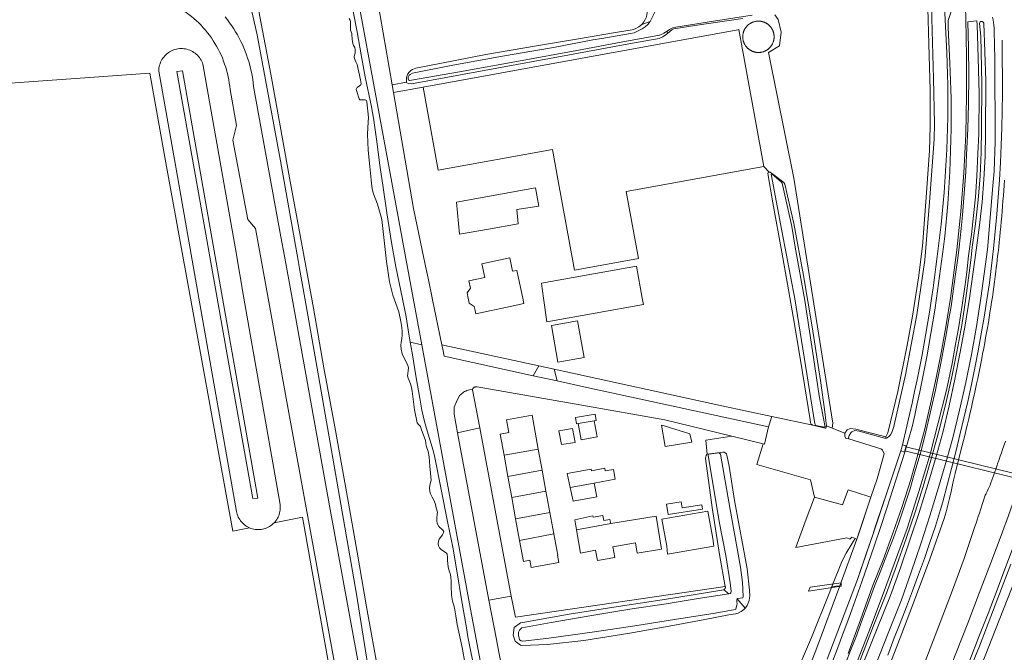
# Model space of a CAD drawing. Header units: metres. Extents: x 89888 to 94270, y 464165 to 468904.
# Tile 361 of 369: x 93101 to 93330, y 468418 to 468565. Entities that reach past the tile are written whole.
import ezdxf

# ---------------------------------------------------------------- set-up
doc = ezdxf.new("R2010")
doc.units = ezdxf.units.M
for name, color, linetype, lineweight in [('B_BEBOUWINGSGRENS_0', 251, 'CONTINUOUS', 13), ('B_LUIFEL_0', 251, 'CONTINUOUS', 13), ('B_LUIFEL_1', 251, 'CONTINUOUS', 13), ('B_OPSTAL_0', 251, 'CONTINUOUS', 13), ('B_TUSSENMUUR_0', 251, 'CONTINUOUS', 13), ('G_GRENS_ALGEMEEN_0', 251, 'CONTINUOUS', 13), ('T_CULTUURGRENS_0', 251, 'CONTINUOUS', 13), ('T_HEK_LIJN_0', 251, 'CONTINUOUS', 13), ('V_GELEIDECONSTRUCTIE_LIJN_0', 251, 'CONTINUOUS', 13), ('V_WEGGRENS_0', 251, 'CONTINUOUS', 13), ('W_DUIKER_-1', 251, 'CONTINUOUS', 13), ('W_WALBESCHERMING_LIJN_0', 251, 'CONTINUOUS', 13), ('W_WATERGRENS_0', 251, 'CONTINUOUS', 13)]:
    doc.layers.add(name, color=color, linetype=linetype, lineweight=lineweight)

msp = doc.modelspace()

# ---------------------------------------------------------------- linework, layer by layer
at = {"layer": 'B_BEBOUWINGSGRENS_0'}
for p, q in [((93268.14, 468562.38), (93273.94, 468530.63)), ((93250.82, 468470.39), (93250.15, 468470.52)), ((93256.79, 468468.53), (93250.82, 468470.39)), ((93222.47, 468460.11), (93221.57, 468465.02)), ((93213.62, 468463.58), (93214.51, 468458.66)), ((93223.36, 468455.21), (93222.47, 468460.11)), ((93214.51, 468458.66), (93215.41, 468453.75)), ((93215.41, 468453.75), (93216.32, 468448.79)), ((93224.27, 468450.25), (93223.36, 468455.21)), ((93298.81, 468453.82), (93295.54, 468444.13)), ((93298.35, 468453.96), (93298.81, 468453.82)), ((93251.73, 468449.83), (93259.68, 468451.07)), ((93216.32, 468448.79), (93217.23, 468443.82)), ((93225.18, 468445.3), (93224.27, 468450.25)), ((93248.93, 468449.42), (93238.45, 468447.74)), ((93295.54, 468444.13), (93295.13, 468444.28))]:
    msp.add_line(p, q, dxfattribs=at)
for points in [[(93194.81, 468548.99), (93267.94, 468562.34), (93268.14, 468562.38)], [(93273.94, 468530.63), (93241.97, 468524.79), (93244.81, 468509.28), (93229.99, 468506.57), (93226.13, 468527.68), (93224.88, 468534.57), (93198.33, 468529.72), (93194.81, 468548.99)], [(93210.05, 468516.08), (93216.89, 468517.3), (93216.58, 468520.64), (93221.69, 468521.39), (93220.92, 468525.64), (93202.62, 468522.35), (93203.32, 468514.87), (93210.05, 468516.08)], [(93208.48, 468508.04), (93209.16, 468504.87), (93205.48, 468504.09), (93205.81, 468502.39), (93205.06, 468501.24), (93205.32, 468500), (93205.56, 468498.85), (93206.68, 468498.09), (93206.9, 468497.18), (93207.07, 468496.43), (93215.05, 468498.13), (93218.24, 468498.81), (93218.17, 468499.15)], [(93218.17, 468499.15), (93217.99, 468500), (93216.61, 468506.48), (93215.62, 468506.27), (93214.96, 468509.42), (93208.48, 468508.04)], [(93245.73, 468500), (93244.41, 468507.44), (93222.29, 468503.52), (93222.29, 468503.47), (93222.77, 468500)], [(93222.77, 468500), (93223.53, 468494.58), (93245.98, 468498.55), (93245.73, 468500)], [(93232.22, 468486.26), (93230.7, 468494.8), (93224.61, 468493.72), (93226.12, 468485.18), (93232.22, 468486.26)], [(93221.57, 468465.02), (93220.13, 468472.9), (93214.19, 468471.82), (93214.73, 468468.86), (93212.72, 468468.5), (93213.62, 468463.58)], [(93250.15, 468470.52), (93251.06, 468465.57), (93257.22, 468466.59), (93256.79, 468468.53)], [(93233.95, 468459.97), (93233.86, 468460.38), (93228.25, 468459.31), (93228.96, 468456.05)], [(93234.52, 468457.08), (93239.4, 468457.99), (93239.04, 468460.25), (93237.09, 468459.97), (93237.01, 468460.54), (93233.95, 468459.97)], [(93228.96, 468456.05), (93229.64, 468452.91), (93235.15, 468453.9), (93234.52, 468457.08)], [(93285.73, 468453.85), (93292.17, 468452.09), (93293.5, 468455.51), (93298.35, 468453.96)], [(93295.13, 468444.28), (93294.77, 468444.4), (93294.4, 468444.53), (93293.89, 468444.08), (93293.19, 468444.41), (93281.34, 468442.15), (93283.56, 468448.12), (93285.73, 468453.85)], [(93259.68, 468451.07), (93259.51, 468452.1), (93254.98, 468451.39), (93254.77, 468452.73), (93251.36, 468452.2), (93251.73, 468449.83)], [(93234.27, 468449.5), (93230.04, 468448.61), (93230.44, 468446.27)], [(93230.44, 468446.27), (93231.35, 468440.87), (93234.89, 468441.51), (93235.31, 468439.11), (93239.32, 468439.81), (93238.89, 468442.29), (93244.14, 468443.27), (93244.53, 468440.83), (93250.17, 468441.8), (93248.93, 468449.42)], [(93238.45, 468447.74), (93238.19, 468448.67), (93236.76, 468448.43), (93236.56, 468449.61), (93234.33, 468449.17), (93234.27, 468449.5)], [(93260.93, 468450.6), (93250.29, 468448.7), (93251.39, 468442.49)], [(93251.39, 468442.49), (93251.61, 468440.58), (93262.35, 468442.44), (93262.07, 468444.24), (93260.93, 468450.6)], [(93217.23, 468443.82), (93218.13, 468438.91), (93219.62, 468439.19), (93219.93, 468437.52), (93226.31, 468438.68), (93226.01, 468440.36), (93226.08, 468440.37), (93225.18, 468445.3)]]:
    msp.add_lwpolyline(points, dxfattribs=at)
at = {"layer": 'B_LUIFEL_0'}
msp.add_line((93234.58, 468471.55), (93230.87, 468470.92), dxfattribs=at)
at = {"layer": 'B_LUIFEL_1'}
msp.add_lwpolyline([(93234.58, 468471.55), (93235.01, 468471.63), (93234.76, 468473.07), (93230.21, 468472.3), (93230.46, 468470.85), (93230.87, 468470.92)], dxfattribs=at)
at = {"layer": 'B_OPSTAL_0'}
msp.add_lwpolyline([(93275.93, 468562.37), (93275.9, 468562.43), (93275.87, 468562.49), (93275.83, 468562.55), (93275.8, 468562.6), (93275.76, 468562.66), (93275.72, 468562.73), (93275.67, 468562.8), (93275.61, 468562.88), (93275.57, 468562.94), (93275.53, 468562.99), (93275.49, 468563.04), (93275.44, 468563.09), (93275.4, 468563.14), (93275.35, 468563.19), (93275.28, 468563.27), (93275.23, 468563.31), (93275.17, 468563.37), (93275.11, 468563.43), (93275.06, 468563.47), (93275.01, 468563.52), (93274.96, 468563.56), (93274.9, 468563.6), (93274.85, 468563.64), (93274.79, 468563.68), (93274.74, 468563.72), (93274.68, 468563.75), (93274.63, 468563.79), (93274.57, 468563.83), (93274.51, 468563.86), (93274.45, 468563.89), (93274.39, 468563.92), (93274.33, 468563.96), (93274.27, 468563.98), (93274.21, 468564.01), (93274.15, 468564.04), (93274.09, 468564.07), (93274.03, 468564.09), (93273.96, 468564.12), (93273.9, 468564.14), (93273.84, 468564.16), (93273.77, 468564.18), (93273.71, 468564.2), (93273.64, 468564.22), (93273.58, 468564.24), (93273.51, 468564.25), (93273.45, 468564.27), (93273.38, 468564.28), (93273.32, 468564.29), (93273.25, 468564.3), (93273.18, 468564.31), (93273.12, 468564.32), (93273.05, 468564.33), (93272.98, 468564.34), (93272.91, 468564.34), (93272.85, 468564.34), (93272.78, 468564.35), (93272.71, 468564.35), (93272.65, 468564.35), (93272.58, 468564.34), (93272.51, 468564.34), (93272.44, 468564.34), (93272.38, 468564.33), (93272.31, 468564.33), (93272.23, 468564.32), (93272.14, 468564.3), (93272.04, 468564.29), (93271.98, 468564.28), (93271.85, 468564.25), (93271.72, 468564.21), (93271.59, 468564.17), (93271.46, 468564.13), (93271.34, 468564.08), (93271.27, 468564.06), (93271.21, 468564.03), (93271.15, 468564), (93271.09, 468563.97), (93271.03, 468563.95), (93270.96, 468563.91), (93270.88, 468563.86), (93270.81, 468563.82), (93270.74, 468563.78), (93270.62, 468563.7), (93270.52, 468563.62), (93270.41, 468563.54), (93270.31, 468563.46), (93270.21, 468563.37), (93270.16, 468563.32), (93270.11, 468563.27), (93270.06, 468563.22), (93270.02, 468563.18), (93269.97, 468563.13), (93269.93, 468563.08), (93269.88, 468563.02), (93269.84, 468562.97), (93269.8, 468562.92), (93269.76, 468562.86), (93269.68, 468562.76), (93269.61, 468562.64), (93269.54, 468562.53), (93269.48, 468562.41), (93269.41, 468562.29), (93269.38, 468562.23), (93269.36, 468562.17), (93269.33, 468562.11), (93269.31, 468562.04), (93269.28, 468561.98), (93269.26, 468561.92), (93269.24, 468561.85), (93269.22, 468561.79), (93269.2, 468561.73), (93269.18, 468561.66), (93269.15, 468561.53), (93269.12, 468561.4), (93269.1, 468561.27), (93269.08, 468561.13), (93269.06, 468561), (93269.06, 468560.93), (93269.05, 468560.87), (93269.05, 468560.8), (93269.05, 468560.73), (93269.05, 468560.66), (93269.05, 468560.6), (93269.05, 468560.53), (93269.06, 468560.46), (93269.06, 468560.4), (93269.07, 468560.33), (93269.09, 468560.18), (93269.12, 468560.03), (93269.15, 468559.88), (93269.18, 468559.73), (93269.23, 468559.59), (93269.25, 468559.52), (93269.28, 468559.45), (93269.3, 468559.38), (93269.33, 468559.31), (93269.36, 468559.24), (93269.39, 468559.17), (93269.43, 468559.1), (93269.46, 468559.03), (93269.49, 468558.97), (93269.53, 468558.9), (93269.61, 468558.77), (93269.69, 468558.64), (93269.78, 468558.52), (93269.88, 468558.4), (93269.97, 468558.28), (93270.02, 468558.23), (93270.08, 468558.17), (93270.13, 468558.12), (93270.18, 468558.07), (93270.24, 468558.02), (93270.29, 468557.97), (93270.35, 468557.92), (93270.41, 468557.87), (93270.47, 468557.82), (93270.53, 468557.78), (93270.59, 468557.73), (93270.65, 468557.69), (93270.72, 468557.65), (93270.78, 468557.61), (93270.85, 468557.57), (93270.91, 468557.53), (93270.98, 468557.49), (93271.05, 468557.46), (93271.11, 468557.42), (93271.18, 468557.39), (93271.25, 468557.36), (93271.32, 468557.33), (93271.39, 468557.3), (93271.46, 468557.28), (93271.54, 468557.26), (93271.61, 468557.23), (93271.68, 468557.21), (93271.75, 468557.19), (93271.82, 468557.17), (93271.9, 468557.15), (93272.05, 468557.12), (93272.2, 468557.1), (93272.35, 468557.08), (93272.5, 468557.07), (93272.65, 468557.07), (93272.73, 468557.07), (93272.8, 468557.07), (93272.88, 468557.07), (93272.95, 468557.08), (93273.03, 468557.08), (93273.1, 468557.09), (93273.18, 468557.1), (93273.25, 468557.11), (93273.33, 468557.12), (93273.4, 468557.14), (93273.55, 468557.17), (93273.7, 468557.21), (93273.84, 468557.25), (93273.98, 468557.3), (93274.12, 468557.36), (93274.19, 468557.39), (93274.26, 468557.42), (93274.33, 468557.46), (93274.4, 468557.49), (93274.46, 468557.53), (93274.53, 468557.56), (93274.6, 468557.6), (93274.66, 468557.64), (93274.72, 468557.68), (93274.78, 468557.73), (93274.88, 468557.79), (93274.94, 468557.84), (93274.97, 468557.87), (93275.01, 468557.9), (93275.05, 468557.93), (93275.08, 468557.96), (93275.17, 468558.04), (93275.22, 468558.09), (93275.26, 468558.12), (93275.29, 468558.16), (93275.32, 468558.19), (93275.35, 468558.22), (93275.43, 468558.31), (93275.48, 468558.37), (93275.51, 468558.4), (93275.54, 468558.44), (93275.6, 468558.51), (93275.66, 468558.61), (93275.71, 468558.67), (93275.77, 468558.76), (93275.81, 468558.83), (93275.87, 468558.92), (93275.9, 468558.99), (93275.95, 468559.08), (93275.99, 468559.16), (93276.04, 468559.27), (93276.06, 468559.34), (93276.1, 468559.44), (93276.13, 468559.51), (93276.17, 468559.62), (93276.19, 468559.69), (93276.22, 468559.8), (93276.24, 468559.88), (93276.26, 468559.97), (93276.27, 468560.06), (93276.29, 468560.17), (93276.3, 468560.25), (93276.31, 468560.34), (93276.32, 468560.44), (93276.33, 468560.53), (93276.33, 468560.62), (93276.33, 468560.67), (93276.33, 468560.72), (93276.33, 468560.77), (93276.33, 468560.81), (93276.33, 468560.86), (93276.33, 468560.91), (93276.32, 468560.96), (93276.32, 468561), (93276.31, 468561.12), (93276.3, 468561.19), (93276.29, 468561.24), (93276.29, 468561.28), (93276.27, 468561.38), (93276.25, 468561.49), (93276.23, 468561.56), (93276.22, 468561.61), (93276.21, 468561.66), (93276.19, 468561.7), (93276.18, 468561.75), (93276.16, 468561.81), (93276.14, 468561.87), (93276.12, 468561.94), (93276.09, 468562), (93276.07, 468562.06), (93276.03, 468562.16), (93276, 468562.22), (93275.99, 468562.26), (93275.97, 468562.29), (93275.95, 468562.33), (93275.93, 468562.37)], dxfattribs=at)
at = {"layer": 'B_TUSSENMUUR_0'}
for p, q in [((93213.62, 468463.58), (93221.57, 468465.02)), ((93214.51, 468458.66), (93222.47, 468460.11)), ((93228.96, 468456.05), (93234.52, 468457.08)), ((93215.41, 468453.75), (93223.36, 468455.21)), ((93216.32, 468448.79), (93224.27, 468450.25)), ((93230.44, 468446.27), (93238.45, 468447.74)), ((93225.18, 468445.3), (93217.23, 468443.82))]:
    msp.add_line(p, q, dxfattribs=at)
at = {"layer": 'G_GRENS_ALGEMEEN_0'}
for p, q in [((93285.31, 468470.55), (93275.78, 468472.54)), ((93230.87, 468470.92), (93231.51, 468467.18))]:
    msp.add_line(p, q, dxfattribs=at)
for points in [[(93245.61, 468563.59), (93246.07, 468564.15), (93246.42, 468564.71), (93246.67, 468565.36), (93246.88, 468566.26), (93247.01, 468567.1), (93247.03, 468568.59), (93246.96, 468569.78), (93246.93, 468570.32), (93246.17, 468575.99), (93244.7, 468585.94)], [(93190.98, 468550.19), (93190.94, 468550.4), (93190.95, 468550.72), (93191.01, 468551.26), (93191.13, 468551.74), (93191.26, 468552.12), (93191.59, 468552.53), (93191.96, 468552.88), (93192.38, 468553.12), (93193.15, 468553.4), (93198.7, 468554.48), (93209.42, 468556.58), (93221.15, 468558.62), (93230.43, 468560.15), (93239.94, 468561.76), (93243.39, 468562.36), (93244.05, 468562.58), (93244.92, 468563.06), (93245.61, 468563.59)], [(93285.31, 468470.55), (93284.95, 468470.77), (93284.79, 468471.11), (93284.68, 468471.77), (93282.95, 468482.78), (93281.09, 468494), (93279.43, 468503.27), (93278.13, 468510.69), (93276.04, 468522.17), (93274.91, 468528.94), (93274.98, 468529.19), (93275.15, 468529.29)], [(93231.51, 468467.18), (93235.22, 468467.81), (93234.58, 468471.55)], [(93230.12, 468466.57), (93229.51, 468469.77), (93226.37, 468469.22)], [(93226.37, 468469.22), (93226.97, 468466.03), (93230.12, 468466.57)], [(93288.51, 468470.38), (93288.39, 468469.99), (93288.32, 468469.86), (93288.18, 468469.84), (93285.31, 468470.55)], [(93293.64, 468467.38), (93293.01, 468467.46), (93292.74, 468467.98), (93292.75, 468468.69)], [(93305.75, 468464.56), (93306.59, 468464.31), (93306.96, 468465.74), (93306.16, 468466)], [(93265, 468433.1), (93263.65, 468440.53), (93261.93, 468451.47), (93260.43, 468462.83), (93260.49, 468463.23), (93260.56, 468463.52), (93260.67, 468463.75), (93260.79, 468463.82)]]:
    msp.add_lwpolyline(points, dxfattribs=at)
at = {"layer": 'T_CULTUURGRENS_0'}
for p, q in [((93247.55, 468564.28), (93245.61, 468563.59)), ((93251.47, 468562.03), (93251.55, 468561.47)), ((93295.34, 468469.64), (93302.29, 468467.86)), ((93302.25, 468467.44), (93302.29, 468467.86)), ((93289.74, 468433.09), (93291.61, 468433.24)), ((93264.66, 468432.36), (93265.82, 468431.37)), ((93267.73, 468430.23), (93269.59, 468428.04))]:
    msp.add_line(p, q, dxfattribs=at)
for points in [[(93183.3, 468406.46), (93179.34, 468431.31), (93170.26, 468483.77), (93167.38, 468500), (93166.15, 468506.94), (93165.82, 468508.79), (93161.71, 468531.93), (93156.3, 468561.2), (93151.08, 468584.29), (93142.24, 468636.23)], [(93280.87, 468527.93), (93274.99, 468557.05), (93277.56, 468558.62), (93277.96, 468561.79), (93277.3, 468564.71), (93276.47, 468565.78)], [(93302.29, 468467.86), (93302.76, 468468.76), (93305.04, 468478.38), (93307.24, 468489.11), (93308.45, 468495.87), (93309.86, 468504.79), (93310.77, 468512.11), (93311.58, 468522.37), (93312.38, 468534.27), (93312.57, 468539.95), (93312.53, 468548.3), (93312.24, 468559.04), (93312.05, 468567.29)], [(93269.07, 468564.94), (93257.9, 468563.32), (93253.07, 468562.55), (93252.6, 468562.31), (93251.55, 468561.47)], [(93251.55, 468561.47), (93251.24, 468561.23), (93250.49, 468560.72), (93249.66, 468560.34), (93243.45, 468559.2), (93228.8, 468556.52), (93211.93, 468553.4), (93192.17, 468549.82), (93191.48, 468549.84), (93191.06, 468550.04), (93190.98, 468550.19)], [(93148.29, 468500), (93143.92, 468524.68), (93138.94, 468552.8), (93137.68, 468552.67), (93142.45, 468525.8), (93147.04, 468500), (93149.38, 468486.87), (93155.31, 468453.51)], [(93275.15, 468529.29), (93275.38, 468529.29), (93278.57, 468526.91), (93278.79, 468526.52), (93280.93, 468517.34), (93283.19, 468505.28), (93285.16, 468493.41), (93287.13, 468480.9), (93288.13, 468473.62), (93288.36, 468471.63), (93288.51, 468470.38)], [(93289.78, 468469.89), (93290, 468471.04), (93280.87, 468527.93)], [(93155.31, 468453.51), (93156.5, 468453.62), (93148.29, 468500)], [(93191.85, 468489.82), (93192.27, 468487.33), (93193.26, 468481.57), (93194.09, 468476.82), (93194.54, 468474.01), (93195.13, 468471.38), (93195.79, 468469.25), (93197.17, 468464.66), (93197.55, 468463.07), (93199.04, 468455.64), (93200.55, 468447.84), (93201.71, 468442.24), (93202.83, 468435.8), (93203.64, 468430.53), (93204.96, 468423.01), (93205.24, 468421.41), (93205.86, 468418.32), (93206.75, 468413.86)], [(93292.75, 468468.69), (93293.31, 468469.48), (93293.96, 468469.82), (93295.34, 468469.64)], [(93260.79, 468463.82), (93264.45, 468464.27), (93264.71, 468464.28), (93265, 468464.15), (93265.25, 468463.89), (93265.36, 468463.59), (93265.88, 468461.03), (93267.12, 468453.03), (93269.14, 468442.27), (93270.06, 468437.21), (93270.65, 468432.26), (93270.7, 468430.97), (93270.65, 468430.47), (93270.53, 468429.86), (93270.05, 468428.71), (93269.68, 468428.13), (93269.59, 468428.04)], [(93289.74, 468433.09), (93292.11, 468439.05), (93293.09, 468440.82), (93294.37, 468443.02), (93295.13, 468444.28)], [(93243.01, 468314.18), (93245.96, 468321.15), (93251.61, 468335.26), (93256.74, 468348.68), (93258.94, 468354.91), (93260.34, 468359.35), (93264.4, 468368.81), (93266.79, 468374.84), (93270.21, 468383.71), (93273.42, 468392.88), (93277.13, 468401.9), (93280.73, 468411.37), (93285.01, 468421.3), (93289.09, 468431.46), (93289.74, 468433.09)], [(93264.66, 468432.36), (93264.9, 468432.55), (93264.99, 468432.75), (93265.01, 468432.8), (93265.01, 468433.03), (93265, 468433.1)], [(93269.59, 468428.04), (93269.29, 468427.76), (93268.69, 468427.31), (93268.01, 468426.93), (93267.37, 468426.76), (93265.82, 468426.5), (93260.22, 468425.41), (93252.85, 468424.02), (93242.83, 468422.25), (93232.14, 468420.55), (93223.69, 468419.67), (93217.78, 468419.42), (93217.46, 468419.47), (93216.17, 468420.4), (93215.74, 468421.79), (93216, 468423.61), (93217.41, 468424.66), (93217.96, 468424.75), (93228.76, 468426.66), (93239.11, 468428.31), (93251.34, 468430.17), (93263.71, 468432.17), (93264.66, 468432.36)]]:
    msp.add_lwpolyline(points, dxfattribs=at)
at = {"layer": 'T_HEK_LIJN_0'}
for p, q in [((93194.81, 468548.99), (93187.98, 468547.79)), ((93275.78, 468472.54), (93275.03, 468470.13)), ((93275.03, 468470.13), (93274.06, 468466.16))]:
    msp.add_line(p, q, dxfattribs=at)
for points in [[(93092.46, 468549.46), (93108.73, 468550.62), (93131.35, 468552.24), (93135.12, 468531.49), (93140.85, 468500), (93150.68, 468445.97)], [(93260.79, 468463.82), (93260.51, 468467.09), (93266.48, 468467.99)], [(93273.82, 468466.21), (93272.35, 468461.44), (93284.8, 468457.9), (93285.73, 468453.85)], [(93215.27, 468430.87), (93216.27, 468425.97), (93265, 468433.1)]]:
    msp.add_lwpolyline(points, dxfattribs=at)
at = {"layer": 'V_GELEIDECONSTRUCTIE_LIJN_0'}
msp.add_lwpolyline([(93302.71, 468417.18), (93304.13, 468420.92), (93305.6, 468424.62), (93307.03, 468428.37), (93308.45, 468432.1), (93309.84, 468435.88), (93311.21, 468439.6), (93312.51, 468443.35), (93313.82, 468447.11), (93314.95, 468450.94), (93315.48, 468452.73), (93316.5, 468456.66), (93317.53, 468460.51), (93318.49, 468464.4), (93319.44, 468468.29), (93320.38, 468472.17), (93321.28, 468476.05), (93322.15, 468479.96), (93322.94, 468483.88), (93323.71, 468487.8), (93324.43, 468491.72), (93325.1, 468495.65), (93325.74, 468499.63), (93326.31, 468503.58), (93326.8, 468507.54), (93327.26, 468511.55), (93327.68, 468515.53), (93328.07, 468519.51), (93328.38, 468523.51), (93328.64, 468527.51), (93328.87, 468531.51), (93329.07, 468535.53), (93329.21, 468539.53), (93329.29, 468543.52), (93329.32, 468547.52), (93329.33, 468551.52), (93329.3, 468555.58), (93329.24, 468559.92)], dxfattribs=at)
at = {"layer": 'V_WEGGRENS_0'}
for p, q in [((93187.68, 468549.55), (93183.17, 468575.62)), ((93187.68, 468549.55), (93190.98, 468550.19)), ((93187.98, 468547.79), (93187.68, 468549.55)), ((93275.15, 468529.29), (93273.94, 468530.63)), ((93199.17, 468489.23), (93196.95, 468500)), ((93191.85, 468489.82), (93194.51, 468489.24)), ((93199.17, 468489.23), (93221.67, 468484.33)), ((93220.39, 468482.04), (93199.73, 468486.55)), ((93221.67, 468484.33), (93220.39, 468482.04)), ((93225.24, 468483.55), (93221.67, 468484.33)), ((93225.95, 468480.83), (93225.24, 468483.55)), ((93220.39, 468482.04), (93225.95, 468480.83)), ((93232.82, 468479.33), (93225.95, 468480.83)), ((93206.3, 468478.92), (93206.34, 468478.72)), ((93206.34, 468478.72), (93208.01, 468469.91)), ((93275.03, 468470.13), (93232.82, 468479.33)), ((93208.01, 468469.91), (93202.79, 468468.76)), ((93215.27, 468430.87), (93208.01, 468469.91)), ((93289.78, 468469.89), (93288.51, 468470.38)), ((93292.75, 468468.69), (93289.78, 468469.89)), ((93202.79, 468468.76), (93210.08, 468429.92)), ((93266.48, 468467.99), (93273.82, 468466.21)), ((93273.82, 468466.21), (93274.06, 468466.16)), ((93150.68, 468445.97), (93154.54, 468446.71)), ((93210.08, 468429.92), (93215.27, 468430.87))]:
    msp.add_line(p, q, dxfattribs=at)
for points in [[(93194.51, 468489.24), (93192.53, 468500), (93168.1, 468632.7), (93165.39, 468646.91), (93163.24, 468658.88), (93162.18, 468662.16)], [(93143.8, 468562.82), (93143.28, 468563.38), (93142.75, 468563.92), (93142.2, 468564.44), (93141.64, 468564.95), (93141.06, 468565.44), (93140.47, 468565.91), (93139.86, 468566.37), (93139.24, 468566.8), (93134.77, 468569.24), (93129.83, 468571.41), (93104.23, 468583.08), (93103.33, 468583.51), (93102.43, 468583.96), (93101.55, 468584.44), (93100.68, 468584.93)], [(93317.9, 468567.96), (93316.77, 468564.48), (93316.77, 468562.87), (93317.16, 468554.61), (93317.24, 468552.56), (93317.31, 468550.5), (93317.36, 468548.45), (93317.4, 468546.39), (93317.42, 468544.34), (93317.43, 468541.84), (93317.41, 468539.34), (93317.37, 468536.85), (93317.3, 468534.35), (93317.21, 468531.86), (93317.1, 468529.37), (93316.96, 468526.88), (93316.81, 468524.39), (93316.63, 468521.9), (93316.42, 468519.41), (93316.2, 468516.92), (93315.95, 468514.44), (93315.67, 468511.96), (93314.07, 468500), (93313.65, 468497.27), (93313.21, 468494.55), (93312.74, 468491.83), (93312.26, 468489.11), (93311.77, 468486.4), (93311.25, 468483.69), (93310.71, 468480.98), (93310.15, 468478.28), (93309.57, 468475.58), (93308.98, 468472.89), (93308.36, 468470.2), (93306.69, 468464.25), (93305.32, 468459.93), (93303.93, 468455.62), (93302.52, 468451.32), (93301.09, 468447.02), (93299.63, 468442.73), (93298.17, 468438.45), (93296.68, 468434.17), (93295.54, 468430.94), (93294.38, 468427.72), (93293.2, 468424.51), (93292, 468421.3), (93290.78, 468418.1), (93289.54, 468414.91)], [(93293.52, 468417.59), (93296.39, 468425.36), (93299.18, 468433.16), (93301.62, 468439.28), (93303.92, 468445.46), (93306.06, 468451.69), (93308.05, 468457.97), (93309.89, 468464.29), (93311.25, 468469.39), (93312.66, 468475.47), (93313.96, 468481.57), (93315.16, 468487.7), (93316.26, 468493.84), (93317.25, 468500), (93318.79, 468511.25), (93319.71, 468520.19), (93320.39, 468529.15), (93320.83, 468538.13), (93321.03, 468547.12), (93320.98, 468556.11), (93320.82, 468564.8), (93320.77, 468567.72)], [(93181.44, 468406.16), (93173.26, 468450.97), (93164.4, 468500), (93162.63, 468509.78), (93161.81, 468514.31), (93155.47, 468549.2), (93155.38, 468550.03), (93155.27, 468550.86), (93155.13, 468551.69), (93154.97, 468552.52), (93154.78, 468553.34), (93154.58, 468554.15), (93154.35, 468554.96), (93154.1, 468555.76), (93153.82, 468556.56), (93153.53, 468557.34), (93153.21, 468558.12), (93152.87, 468558.89), (93152.51, 468559.65), (93152.13, 468560.4), (93151.73, 468561.14), (93151.3, 468561.86), (93150.86, 468562.58), (93150.4, 468563.28), (93149.92, 468563.97), (93149.42, 468564.65), (93148.9, 468565.31)], [(93178.6, 468566.59), (93179.56, 468561.86), (93180.49, 468556.55), (93181.37, 468551.44), (93182.85, 468544.43), (93183.34, 468541.8), (93183.99, 468536.98), (93184.78, 468530.91), (93185.53, 468525.7), (93186.43, 468519.86), (93187.5, 468512.92)], [(93299.81, 468414.62), (93302.84, 468422.3), (93305.89, 468429.98), (93308.16, 468436.47), (93310.36, 468442.98), (93312.46, 468449.53), (93314.49, 468456.1), (93316.43, 468462.69), (93317.8, 468467.59), (93319.37, 468474.01), (93320.81, 468480.47), (93322.12, 468486.96), (93323.3, 468493.47), (93324.36, 468500), (93325.88, 468511.31), (93327.14, 468526.09), (93327.43, 468529.49), (93327.68, 468536.31), (93327.59, 468555.59), (93327.41, 468562.1), (93327.4, 468562.74), (93327.36, 468563.39), (93327.29, 468564.02), (93327.17, 468564.66), (93327.03, 468565.28)], [(93176.15, 468405.19), (93163.22, 468475.96), (93158.85, 468500), (93155.89, 468516.21), (93154.12, 468518.3), (93150.65, 468536.71), (93151.54, 468540.08), (93150.02, 468548.46), (93149.94, 468549.21), (93149.84, 468549.96), (93149.72, 468550.71), (93149.57, 468551.45), (93149.4, 468552.19), (93149.21, 468552.93), (93149, 468553.66), (93148.76, 468554.38), (93148.5, 468555.09), (93148.22, 468555.79), (93147.92, 468556.49), (93147.6, 468557.18), (93147.25, 468557.85), (93146.89, 468558.52), (93146.51, 468559.17), (93146.1, 468559.81), (93145.68, 468560.44), (93145.24, 468561.06), (93144.77, 468561.66), (93144.29, 468562.25), (93143.8, 468562.82)], [(93295.66, 468415.88), (93298.84, 468423.98), (93302.18, 468432.84), (93304.49, 468439.19), (93307.21, 468446.57), (93309.92, 468455.12), (93312.53, 468463.84), (93314.45, 468471.07), (93316.32, 468478.71), (93317.65, 468484.89), (93318.4, 468488.87), (93319.23, 468493.44), (93320.02, 468498.38), (93320.61, 468502.68), (93321.06, 468506.06), (93321.49, 468509.85), (93322.15, 468514.78), (93322.63, 468519.22), (93323.08, 468523.47), (93323.42, 468528.37), (93323.65, 468533.58), (93323.84, 468538.14), (93323.91, 468547.57), (93323.66, 468558.44), (93323.44, 468563.56), (93323.39, 468564.41), (93321.28, 468564.2), (93321.46, 468558.26), (93321.55, 468551.83), (93321.43, 468545.1), (93321.28, 468539.38), (93321.03, 468533.32), (93320.84, 468529.34), (93320.56, 468525.37), (93320.06, 468519.32), (93319.78, 468516.18), (93319.54, 468514.05), (93319.29, 468511.91), (93318.95, 468509.35), (93318.48, 468505.62), (93318.01, 468502.22), (93317.4, 468498.13), (93316.84, 468494.83), (93316.27, 468491.55), (93315.74, 468488.7), (93315.2, 468485.73), (93314.75, 468483.42), (93314.18, 468480.72), (93313.78, 468478.7), (93312.82, 468474.34), (93311.33, 468468.03), (93310.36, 468464.34), (93308.88, 468459.19), (93307.89, 468455.8), (93306.32, 468450.92), (93305.33, 468448.12), (93304.01, 468444.38), (93302.48, 468440.43), (93300.93, 468436.41), (93299.66, 468433.18), (93298.12, 468428.9), (93296.76, 468425.34), (93295.31, 468421.29), (93294.09, 468418.24), (93293.08, 468415.63)], [(93297.19, 468415.62), (93300.23, 468423.34), (93303.32, 468431.04), (93305.64, 468437.42), (93307.87, 468443.84), (93309.99, 468450.3), (93312.02, 468456.78), (93313.94, 468463.3), (93315.49, 468468.83), (93316.94, 468475.02), (93318.28, 468481.23), (93319.52, 468487.47), (93320.65, 468493.73), (93321.68, 468500), (93323.31, 468511.69), (93324.05, 468516.98), (93324.63, 468522.29), (93325.06, 468527.61), (93325.32, 468532.94), (93325.43, 468538.28), (93325.49, 468550.58), (93324.99, 468563.87), (93324.87, 468564.13), (93324.62, 468564.28), (93324.34, 468564.26), (93324.11, 468564.09), (93324.02, 468563.81), (93324.29, 468560.85), (93324.53, 468549.84), (93324.51, 468539.44), (93324.42, 468533.9), (93324.15, 468528.36), (93323.72, 468522.84), (93323.1, 468517.33), (93322.32, 468511.84), (93322.07, 468509.47), (93321.8, 468507.1), (93321.5, 468504.73), (93321.19, 468502.36), (93320.86, 468500), (93319.88, 468493.78), (93318.77, 468487.59), (93317.51, 468481.42), (93316.11, 468475.28), (93314.58, 468469.18), (93313.02, 468463.53), (93311.13, 468457.06), (93309.12, 468450.63), (93306.99, 468444.24), (93304.75, 468437.89), (93302.4, 468431.58), (93299.35, 468423.8), (93296.33, 468416.01)], [(93154.54, 468446.71), (93154.23, 468446.86), (93153.94, 468447.02), (93153.65, 468447.2), (93153.38, 468447.4), (93153.12, 468447.62), (93152.88, 468447.85), (93152.65, 468448.1), (93152.44, 468448.37), (93152.25, 468448.65), (93152.07, 468448.93), (93151.92, 468449.23), (93151.79, 468449.54), (93151.67, 468449.86), (93151.58, 468450.19), (93151.51, 468450.52), (93142.77, 468500), (93137.55, 468529.6), (93133.47, 468552.73), (93133.48, 468553.09), (93133.51, 468553.44), (93133.57, 468553.79), (93133.65, 468554.13), (93133.76, 468554.47), (93133.89, 468554.8), (93134.04, 468555.12), (93134.21, 468555.43), (93134.4, 468555.72), (93134.61, 468556.01), (93134.84, 468556.28), (93135.09, 468556.53), (93135.35, 468556.76), (93135.63, 468556.98), (93135.93, 468557.18), (93136.23, 468557.35), (93136.55, 468557.51), (93136.88, 468557.65), (93137.21, 468557.76), (93137.55, 468557.85), (93137.9, 468557.91), (93138.25, 468557.96), (93138.6, 468557.98), (93138.96, 468557.97), (93139.31, 468557.94), (93139.66, 468557.89), (93140, 468557.82), (93140.34, 468557.72), (93140.67, 468557.6), (93141, 468557.45), (93141.31, 468557.29), (93141.61, 468557.1), (93141.9, 468556.9), (93142.17, 468556.67), (93142.43, 468556.43), (93142.67, 468556.17), (93142.89, 468555.9), (93143.1, 468555.61), (93143.28, 468555.31), (93143.44, 468554.99), (93143.59, 468554.67), (93143.7, 468554.34), (93143.8, 468554), (93149.71, 468520.22), (93151.24, 468511.47), (93153.24, 468500), (93161.61, 468452.15), (93161.65, 468451.82), (93161.66, 468451.49), (93161.65, 468451.16), (93161.63, 468450.82), (93161.58, 468450.49), (93161.51, 468450.17), (93161.41, 468449.85), (93161.3, 468449.53), (93161.17, 468449.23), (93161.02, 468448.93), (93160.84, 468448.65), (93160.65, 468448.37), (93160.45, 468448.11), (93160.22, 468447.86)], [(93196.95, 468500), (93196.92, 468500.13), (93196.05, 468504.33), (93195.84, 468505.35), (93195.63, 468506.37), (93194.64, 468511.19), (93192.64, 468520.84), (93187.98, 468547.79)], [(93317.97, 468457.75), (93318.35, 468459.32), (93319.54, 468464.05), (93320.66, 468468.5), (93320.95, 468469.66), (93321.23, 468470.82), (93321.51, 468471.99), (93321.79, 468473.16), (93322.06, 468474.33), (93322.32, 468475.49), (93322.57, 468476.66), (93322.83, 468477.83), (93323.09, 468479), (93323.34, 468480.17), (93323.59, 468481.35), (93323.84, 468482.52), (93324.08, 468483.7), (93324.32, 468484.88), (93324.55, 468486.05), (93324.64, 468486.54), (93324.73, 468487.02), (93324.82, 468487.5), (93324.91, 468487.98), (93325, 468488.46), (93325.22, 468489.64), (93325.43, 468490.82), (93325.65, 468492), (93325.86, 468493.18), (93326.07, 468494.37), (93326.26, 468495.55), (93326.45, 468496.74), (93326.64, 468497.92), (93326.82, 468499.11), (93327, 468500.3), (93327.17, 468501.48), (93327.34, 468502.67), (93327.49, 468503.86), (93327.65, 468505.04), (93327.8, 468506.23), (93327.91, 468507.12), (93328.02, 468508), (93328.12, 468508.89), (93328.23, 468509.77), (93328.33, 468510.66), (93328.47, 468511.85), (93328.6, 468513.05), (93328.72, 468514.24), (93328.85, 468515.43), (93328.96, 468516.63), (93329.07, 468517.83), (93329.17, 468519.02), (93329.27, 468520.21), (93329.37, 468521.41), (93329.46, 468522.6), (93329.55, 468523.8), (93329.64, 468525), (93329.72, 468526.2), (93329.8, 468527.39)], [(93187.5, 468512.92), (93188.51, 468507.33), (93189.98, 468500.27), (93190.87, 468495.71), (93191.36, 468492.66), (93191.85, 468489.82)], [(93194.51, 468489.24), (93205.57, 468429.1), (93227.72, 468311.55), (93232.35, 468312.64), (93219.98, 468378.77), (93212.1, 468419.49), (93211.85, 468420.77), (93210.08, 468429.92)], [(93199.73, 468486.55), (93199.39, 468488.17), (93199.17, 468489.23)], [(93225.24, 468483.55), (93264.18, 468475.07), (93275.78, 468472.54)], [(93202.07, 468474.7), (93202.29, 468475.25), (93202.53, 468475.8), (93202.78, 468476.34), (93203.04, 468476.88), (93203.31, 468477.41), (93203.51, 468477.62), (93203.73, 468477.83), (93203.96, 468478.02), (93204.21, 468478.19), (93204.46, 468478.34), (93204.73, 468478.48), (93205, 468478.6), (93205.28, 468478.71), (93205.57, 468478.79), (93206.3, 468478.92)], [(93206.3, 468478.92), (93206.37, 468479.04), (93206.46, 468479.16), (93206.56, 468479.26), (93206.68, 468479.34), (93206.81, 468479.4), (93206.94, 468479.45), (93207.09, 468479.47), (93207.23, 468479.48), (93207.37, 468479.46), (93231.65, 468475.17)], [(93202.79, 468468.76), (93202.01, 468473.07), (93202.07, 468474.7)], [(93231.65, 468475.17), (93250.92, 468471.76), (93266.48, 468467.99)], [(93330.04, 468466.87), (93329.38, 468464.88), (93329.12, 468464.1), (93328.85, 468463.33), (93328.58, 468462.55), (93328.37, 468461.95), (93328.3, 468461.78), (93328.02, 468461.01), (93327.33, 468459.05), (93326.66, 468457.16), (93326.48, 468456.66), (93326.28, 468456.16), (93326.06, 468455.66)], [(93283.22, 468364.87), (93285.76, 468371.27), (93293.52, 468390.72), (93297.77, 468401.29), (93301.1, 468409.62), (93306.01, 468422.16), (93308.47, 468428.66), (93312.47, 468439.42), (93315.78, 468448.89), (93316.24, 468450.44), (93316.68, 468452), (93317.07, 468453.57), (93317.43, 468455.15), (93317.75, 468456.74), (93317.97, 468457.75)], [(93326.06, 468455.66), (93325.83, 468455.18), (93325.57, 468454.7), (93325.53, 468454.62), (93325.48, 468454.53), (93325.43, 468454.45), (93325.38, 468454.37), (93325.33, 468454.28), (93324.25, 468450.92), (93323.99, 468450.15), (93323.73, 468449.37), (93323.47, 468448.59), (93323.21, 468447.82), (93322.96, 468447.04), (93320.42, 468439.62), (93317.73, 468432.23), (93314.91, 468424.71), (93312.18, 468417.73), (93311.92, 468417.06), (93311.09, 468414.95), (93304.53, 468398.29), (93297.04, 468379.58), (93290.33, 468362.48)], [(93295.93, 468360.76), (93313.05, 468403.63), (93315.82, 468410.6), (93316.59, 468412.56), (93317.68, 468415.37), (93318.55, 468417.58), (93321.27, 468424.57), (93323.96, 468431.57), (93326.63, 468438.57), (93329.28, 468445.59), (93329.78, 468446.91), (93330.27, 468448.24), (93330.76, 468449.58), (93331.24, 468450.91), (93331.71, 468452.24)], [(93335.01, 468450.92), (93334.22, 468448.7), (93332.19, 468443.23), (93330.14, 468437.76), (93328.08, 468432.3), (93325.99, 468426.85), (93323.89, 468421.4), (93321.77, 468415.97), (93319.63, 468410.53), (93317.47, 468405.11), (93309.97, 468386.11), (93299.25, 468359.41)], [(93160.22, 468447.86), (93166.8, 468449.19), (93174.23, 468407.49), (93170.69, 468406.27)], [(93160.22, 468447.86), (93159.98, 468447.62), (93159.71, 468447.4), (93159.44, 468447.2), (93159.15, 468447.02), (93158.85, 468446.85), (93158.54, 468446.71), (93158.22, 468446.59), (93157.89, 468446.48), (93157.56, 468446.41), (93157.22, 468446.35), (93156.88, 468446.31), (93156.54, 468446.3), (93156.2, 468446.32), (93155.85, 468446.35), (93155.52, 468446.41), (93155.18, 468446.49), (93154.86, 468446.59), (93154.54, 468446.71)], [(93316.59, 468401.23), (93324.02, 468419.27), (93331.3, 468438.29)]]:
    msp.add_lwpolyline(points, dxfattribs=at)
at = {"layer": 'W_DUIKER_-1'}
for points in [[(93306.88, 468465.54), (93306.65, 468464.57), (93340.06, 468456.39), (93340.32, 468457.35), (93306.88, 468465.54)], [(93291.9, 468433.21), (93291.87, 468433.98), (93284.68, 468432.92), (93284.3, 468432.01), (93291.9, 468433.21)]]:
    msp.add_lwpolyline(points, dxfattribs=at)
at = {"layer": 'W_WALBESCHERMING_LIJN_0'}
for p, q in [((93301.49, 468464.72), (93301.32, 468464.89)), ((93301.86, 468463.89), (93301.49, 468464.72)), ((93305.75, 468464.56), (93302.76, 468455.58)), ((93295.75, 468444.73), (93298.81, 468453.82)), ((93302.2, 468453.89), (93299.31, 468445.35)), ((93295.54, 468444.13), (93291.61, 468433.24)), ((93295.54, 468444.13), (93295.75, 468444.73)), ((93298.68, 468443.52), (93295.66, 468434.72)), ((93288.65, 468416.24), (93295.66, 468434.72))]:
    msp.add_line(p, q, dxfattribs=at)
for points in [[(93278.18, 468526.76), (93278.04, 468526.97), (93275.77, 468528.89), (93275.69, 468528.85)], [(93298.81, 468453.82), (93300.26, 468458.12), (93301.86, 468463.89)], [(93340.3, 468456.02), (93339.09, 468452.09), (93320.06, 468403.65), (93296.67, 468345.64), (93289.21, 468326.75), (93285.63, 468317.15)], [(93302.76, 468455.58), (93302.43, 468454.6), (93302.2, 468453.89)], [(93299.31, 468445.35), (93299.07, 468444.65), (93298.68, 468443.52)], [(93291.61, 468433.24), (93286.24, 468418.87), (93281.72, 468407.11), (93273.49, 468386.56), (93243.62, 468310.73)]]:
    msp.add_lwpolyline(points, dxfattribs=at)
at = {"layer": 'W_WATERGRENS_0'}
for p, q in [((93306.16, 468466), (93305.75, 468464.56)), ((93302.2, 468453.89), (93302.76, 468455.58)), ((93298.68, 468443.52), (93299.31, 468445.35))]:
    msp.add_line(p, q, dxfattribs=at)
for points in [[(93144.36, 468635.51), (93147.12, 468620.04), (93149.23, 468608.71), (93151.88, 468593.86), (93154.74, 468578.22), (93156.96, 468565.43), (93159.5, 468552.04), (93161.68, 468540.01), (93163.81, 468527.94), (93166.75, 468512.09), (93169.36, 468497.69), (93171.81, 468483.84), (93174.36, 468470.17), (93177.05, 468455.05), (93179.51, 468441.1), (93181.69, 468428.37), (93184.57, 468412.61), (93186.55, 468401.32), (93186.32, 468401.27)], [(93186.27, 468598.05), (93187.61, 468590.52), (93187.76, 468590.18), (93187.93, 468590.06), (93191.76, 468588.95), (93192.59, 468588.77), (93202.91, 468590.67), (93216.27, 468592.89), (93228.58, 468595.05), (93241.93, 468597.51), (93242.54, 468597.58), (93242.99, 468597.48), (93243.46, 468597.26), (93244.16, 468596.73), (93244.47, 468596.29), (93244.91, 468594.86), (93247.85, 468578.72), (93249.34, 468569.41), (93249.28, 468568.73), (93249.09, 468567.54), (93248.78, 468566.76), (93247.97, 468565.04), (93247.55, 468564.28)], [(93311.48, 468570.71), (93312.04, 468570.29), (93312.41, 468569.83), (93312.73, 468569.23), (93312.85, 468568.84), (93312.98, 468564.96), (93313.32, 468550.99), (93313.56, 468540.52), (93313.49, 468536.91), (93312.42, 468522.34), (93311.3, 468508.86), (93309.48, 468496.16), (93306.84, 468482.24), (93304.14, 468470.22), (93303.65, 468468.85), (93303.35, 468468.32), (93303, 468467.9), (93302.54, 468467.6), (93302.25, 468467.44)], [(93306.16, 468466), (93307.14, 468470.35), (93307.77, 468473.02), (93308.38, 468475.7), (93308.96, 468478.38), (93309.53, 468481.07), (93310.07, 468483.76), (93310.59, 468486.46), (93311.1, 468489.16), (93311.57, 468491.86), (93312.03, 468494.57), (93312.47, 468497.28), (93312.89, 468499.99), (93313.24, 468502.43), (93313.58, 468504.86), (93313.9, 468507.3), (93314.2, 468509.74), (93314.49, 468512.18), (93314.79, 468514.65), (93315.08, 468517.13), (93315.34, 468519.61), (93315.58, 468522.09), (93315.79, 468524.58), (93315.99, 468527.06), (93316.15, 468529.55), (93316.3, 468532.04), (93316.42, 468534.53), (93316.52, 468537.03), (93316.59, 468539.52), (93316.64, 468542.01), (93316.67, 468544.5), (93316.67, 468547), (93316.65, 468549.49), (93316.61, 468551.98), (93316.54, 468554.48), (93316.45, 468556.97), (93315.87, 468567.77)], [(93251.47, 468562.03), (93252.05, 468562.41), (93252.85, 468562.78), (93253.51, 468562.96), (93262.23, 468564.32), (93271.24, 468565.72)], [(93204.61, 468415.09), (93203.89, 468418.97), (93202.72, 468424.32), (93202.42, 468426.33), (93202.18, 468427.66), (93201.95, 468428.78), (93201.68, 468429.67), (93201.44, 468431.09), (93201.33, 468433.29), (93201.32, 468434.43), (93201.28, 468435.21), (93201.19, 468435.89), (93200.95, 468436.52), (93200.68, 468437.59), (93200.58, 468438.43), (93200.53, 468439.04), (93200.53, 468439.84), (93200.45, 468440.59), (93200.3, 468440.86), (93199.04, 468441.72), (93198.65, 468442.07), (93198.41, 468442.53), (93198.36, 468443.09), (93198.42, 468443.59), (93198.6, 468444.13), (93199.3, 468445.1), (93199.5, 468445.44), (93199.59, 468445.69), (93199.61, 468445.88), (93199.47, 468446.09), (93198.51, 468447.04), (93198.12, 468447.75), (93198.03, 468448.34), (93198.01, 468449.08), (93198.07, 468449.78), (93198.19, 468450.34), (93197.9, 468451.34), (93197.73, 468452.12), (93197.37, 468452.96), (93196.95, 468453.83), (93196.57, 468454.62), (93196.4, 468455.13), (93196.33, 468456), (93196.41, 468456.56), (93196.58, 468457.21), (93196.68, 468457.78), (93196.38, 468461.03), (93196.24, 468463.24), (93195.98, 468464.45), (93195.55, 468465.75), (93195.41, 468466.97), (93194.42, 468469.7), (93194.22, 468470.21), (93193.73, 468470.73), (93193.44, 468471.09), (93192.8, 468474.15), (93192.3, 468478.42), (93192.14, 468479.33), (93191.9, 468480.16), (93191.57, 468480.95), (93191.33, 468481.46), (93191.19, 468481.97), (93191.25, 468482.51), (93191.35, 468483.21), (93191.47, 468483.82), (93191.32, 468484.45), (93190.92, 468485.2), (93190, 468487.08), (93189.71, 468488.16), (93189.69, 468489.07), (93189.75, 468489.85), (93189.88, 468490.67), (93189.99, 468491.46), (93190.01, 468492.29), (93189.9, 468493.24), (93189.69, 468494.63), (93189.16, 468496.9), (93187.8, 468500.75), (93187.06, 468503.81), (93186.34, 468508.55), (93185.24, 468518.3), (93185.05, 468519.12), (93184.55, 468520.78), (93184.22, 468521.86), (93183.31, 468524.25), (93183.02, 468525.4), (93182.85, 468526.71), (93182.48, 468530.62), (93182.1, 468534.38), (93181.94, 468538.11), (93182.06, 468540.94), (93182.12, 468541.95), (93181.8, 468545.6), (93181.66, 468545.92), (93181.41, 468546.1), (93180.35, 468546.08), (93180.15, 468546.11), (93179.96, 468546.32), (93179.43, 468548), (93179.32, 468548.47), (93179.5, 468548.93), (93180.04, 468549.29), (93180.36, 468549.58), (93180.47, 468549.81), (93180.31, 468550.68), (93179.49, 468554.3), (93179.21, 468554.88), (93178.87, 468555.65), (93178.8, 468556.05), (93178.9, 468556.47), (93179.05, 468556.91), (93179.05, 468557.71), (93178.96, 468558.26), (93178.7, 468558.71), (93178.48, 468559.16), (93178.38, 468560.15), (93178.3, 468561.21), (93178.29, 468561.46), (93178.01, 468562.25), (93177.94, 468564.21), (93177.93, 468564.55), (93177.7, 468564.93)], [(93247.55, 468564.28), (93247.03, 468563.6), (93246.38, 468563.06), (93245.67, 468562.56), (93243.8, 468561.66), (93243, 468561.45), (93236.34, 468560.34), (93234.21, 468560.01), (93225.07, 468558.2), (93212.82, 468556.12), (93201.37, 468554.07), (93192.39, 468552.3), (93191.84, 468551.97), (93191.63, 468551.8), (93191.4, 468551.33), (93191.34, 468550.93), (93191.43, 468550.72), (93191.69, 468550.6), (93192.12, 468550.64), (93203.25, 468552.6), (93216.99, 468555.09), (93230.49, 468557.56), (93240.83, 468559.48), (93249.71, 468561.1), (93250.19, 468561.24), (93250.7, 468561.52), (93251.47, 468562.03)], [(93275.69, 468528.85), (93275.64, 468528.79), (93278.15, 468515.69), (93281.15, 468499.89), (93285.81, 468470.88), (93285.91, 468470.58), (93286.01, 468470.49)], [(93281.2, 468511.85), (93280.43, 468516.69), (93278.18, 468526.76)], [(93286.01, 468470.49), (93288.03, 468470.1), (93288.18, 468470.23), (93288.12, 468470.48), (93286.76, 468477.37), (93285.47, 468486.26), (93283.48, 468499.48), (93281.2, 468511.85)], [(93302.25, 468467.44), (93296.1, 468469.14), (93295.05, 468469.33), (93294.38, 468469.01), (93294.11, 468468.74), (93293.73, 468468.14), (93293.58, 468467.65), (93293.64, 468467.38)], [(93301.32, 468464.89), (93301.1, 468465.06), (93293.64, 468467.38)], [(93302.76, 468455.58), (93303.77, 468458.58), (93305.75, 468464.56)], [(93266.12, 468451.01), (93263.88, 468463.84), (93263.76, 468463.99), (93263.51, 468464.1), (93261.28, 468463.83), (93261.13, 468463.75), (93261.04, 468463.62), (93263.57, 468448.17), (93265.1, 468440.31), (93266.11, 468433.92), (93266.32, 468432.03), (93266.26, 468431.61), (93266.17, 468431.53), (93266.11, 468431.47), (93265.82, 468431.37)], [(93299.31, 468445.35), (93299.75, 468446.64), (93301.76, 468452.61), (93302.2, 468453.89)], [(93267.73, 468430.23), (93267.83, 468430.29), (93269.06, 468430.45), (93269.13, 468430.8), (93269, 468434.01), (93268.55, 468437.63), (93266.12, 468451.01)], [(93295.66, 468434.72), (93297.71, 468440.68), (93298.68, 468443.52)], [(93265.82, 468431.37), (93258.73, 468430.29), (93251.25, 468429.11), (93242.85, 468427.82), (93234, 468426.4), (93224.55, 468424.73), (93217.78, 468423.49), (93217.52, 468423.31), (93217.24, 468422.93), (93217.01, 468422.5), (93217.01, 468422.24), (93216.95, 468421.64), (93217.11, 468421.17), (93217.24, 468420.76), (93217.59, 468420.48), (93217.99, 468420.41), (93224, 468421.14), (93234.64, 468422.55), (93243.99, 468423.95), (93253.24, 468425.46), (93262.62, 468426.9)], [(93262.62, 468426.9), (93267.3, 468427.79), (93267.45, 468427.87), (93267.55, 468428.23), (93267.71, 468428.77), (93267.72, 468429.11), (93267.7, 468429.55), (93267.68, 468430.08), (93267.73, 468430.23)]]:
    msp.add_lwpolyline(points, dxfattribs=at)

doc.saveas('drawing.dxf')
